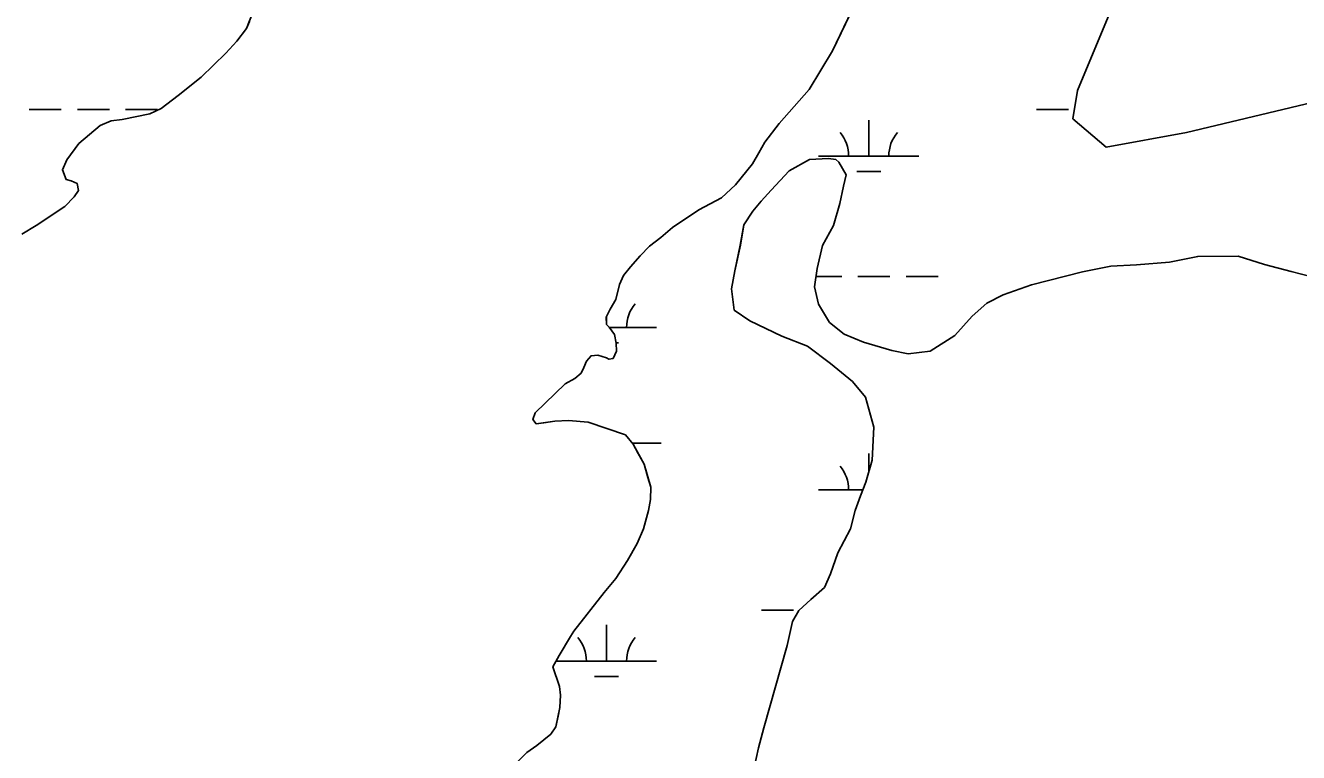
# Model space of a CAD drawing. Extents: x 3535183 to 3573198, y 534952 to 560562.
# Drawn here: x 3547463 to 3548732, y 555328 to 556052 of the extents above; entities that cross this region are included whole.
import ezdxf

# ---------------------------------------------------------------- set-up
doc = ezdxf.new("R2010")
doc.units = 0
for name, color, linetype in [('V-SITE-VEGE', 7, 'Continuous'), ('V-TOPO-SHOR', 7, 'Continuous'), ('V-WETL-SWMP', 7, 'Continuous')]:
    doc.layers.add(name, color=color, linetype=linetype)

msp = doc.modelspace()

# ---------------------------------------------------------------- linework, layer by layer
at = {"layer": 'V-SITE-VEGE'}
for p, q in [((3548267.6, 556027.1), (3548294.2, 556082.8)), ((3547692.7, 556072.2), (3547683.7, 556049.4)), ((3547683.7, 556049.4), (3547673.8, 556036.6)), ((3547673.8, 556036.6), (3547662.9, 556024.7)), ((3547662.9, 556024.7), (3547638.5, 556000.9)), ((3548244.5, 555988.7), (3548267.6, 556027.1)), ((3547638.5, 556000.9), (3547615.4, 555982.6)), ((3547615.4, 555982.6), (3547598.6, 555969.7)), ((3548214.6, 555954.8), (3548244.5, 555988.7)), ((3547598.6, 555969.7), (3547587.2, 555964.2)), ((3547548.6, 555957.2), (3547537.7, 555952.6)), ((3547559.5, 555958.6), (3547548.6, 555957.2)), ((3547587.2, 555964.2), (3547559.5, 555958.6)), ((3548200.1, 555936), (3548214.6, 555954.8)), ((3547537.7, 555952.6), (3547516.4, 555934.7)), ((3547516.4, 555934.7), (3547504.6, 555918.3)), ((3548194.2, 555925.5), (3548200.1, 555936)), ((3547504.6, 555918.3), (3547500.1, 555908.3)), ((3548187.9, 555914.5), (3548194.2, 555925.5)), ((3548244.6, 555918.6), (3548224.6, 555907.6)), ((3548263.8, 555919.6), (3548244.6, 555918.6)), ((3548271.1, 555918.7), (3548263.8, 555919.6)), ((3548273.8, 555916), (3548271.1, 555918.7)), ((3548281.2, 555903.3), (3548273.8, 555916)), ((3547500.1, 555908.3), (3547503.8, 555898.7)), ((3548171.1, 555893.5), (3548187.9, 555914.5)), ((3548224.6, 555907.6), (3548206.5, 555888.3)), ((3548278.5, 555892.3), (3548281.2, 555903.3)), ((3547503.8, 555898.7), (3547508.8, 555897.4)), ((3547508.8, 555897.4), (3547514.8, 555894.7)), ((3547514.8, 555894.7), (3547516.2, 555887.9)), ((3548157.1, 555880.6), (3548171.1, 555893.5)), ((3548274.9, 555875), (3548278.5, 555892.3)), ((3547511.7, 555881.5), (3547502.6, 555871.9)), ((3547516.2, 555887.9), (3547511.7, 555881.5)), ((3548134.3, 555868.7), (3548157.1, 555880.6)), ((3548206.5, 555888.3), (3548196.5, 555877.3)), ((3547502.6, 555871.9), (3547474, 555853.1)), ((3548108, 555850.8), (3548134.3, 555868.7)), ((3548188.3, 555867.3), (3548179.3, 555853.5)), ((3548196.5, 555877.3), (3548188.3, 555867.3)), ((3548268.7, 555853.1), (3548274.9, 555875)), ((3547474, 555853.1), (3547459.5, 555844.3)), ((3548179.3, 555853.5), (3548175.7, 555833.5)), ((3548257.8, 555833), (3548268.7, 555853.1)), ((3548085.3, 555832.4), (3548096.6, 555841.1)), ((3548096.6, 555841.1), (3548108, 555850.8)), ((3548075.8, 555822.8), (3548085.3, 555832.4)), ((3548175.7, 555833.5), (3548170.4, 555807.9)), ((3548252.5, 555810.1), (3548257.8, 555833)), ((3548066.2, 555811.8), (3548075.8, 555822.8)), ((3548603.5, 555816.5), (3548570.7, 555813.6)), ((3548631.7, 555822.1), (3548603.5, 555816.5)), ((3548671.8, 555822.3), (3548631.7, 555822.1)), ((3548698.3, 555814.2), (3548671.8, 555822.3)), ((3548055.4, 555794), (3548059.4, 555803.1)), ((3548059.4, 555803.1), (3548066.2, 555811.8)), ((3548170.4, 555807.9), (3548166.9, 555789.7)), ((3548249.8, 555791.9), (3548252.5, 555810.1)), ((3548516.9, 555806.9), (3548465.9, 555793.9)), ((3548545.1, 555812.5), (3548516.9, 555806.9)), ((3548570.7, 555813.6), (3548545.1, 555812.5)), ((3548724.8, 555807.1), (3548698.3, 555814.2)), ((3548755.8, 555799), (3548724.8, 555807.1)), ((3548051.8, 555779.3), (3548055.4, 555794)), ((3548166.9, 555789.7), (3548169.7, 555768.7)), ((3548253.6, 555774.6), (3548249.8, 555791.9)), ((3548465.9, 555793.9), (3548437.7, 555783.7)), ((3548045.9, 555769.7), (3548051.8, 555779.3)), ((3548437.7, 555783.7), (3548421.3, 555775.4)), ((3548041.9, 555761.5), (3548045.9, 555769.7)), ((3548169.7, 555768.7), (3548185.2, 555757.8)), ((3548264.6, 555756.4), (3548253.6, 555774.6)), ((3548421.3, 555775.4), (3548406.8, 555762.6)), ((3548042.4, 555754.2), (3548041.9, 555761.5)), ((3548045.1, 555751.5), (3548042.4, 555754.2)), ((3548050.2, 555744.2), (3548045.1, 555751.5)), ((3548185.2, 555757.8), (3548217.2, 555742.5)), ((3548279.2, 555744.6), (3548264.6, 555756.4)), ((3548406.8, 555762.6), (3548389.6, 555743.4)), ((3548052, 555735.6), (3548050.2, 555744.2)), ((3548217.2, 555742.5), (3548242.8, 555732.6)), ((3548298.4, 555736.5), (3548279.2, 555744.6)), ((3548389.6, 555743.4), (3548365, 555727.7)), ((3548048.9, 555720.5), (3548052.5, 555727.8)), ((3548052.5, 555727.8), (3548052, 555735.6)), ((3548242.8, 555732.6), (3548265.7, 555715.4)), ((3548326.7, 555728.5), (3548298.4, 555736.5)), ((3548343.2, 555724.9), (3548326.7, 555728.5)), ((3548365, 555727.7), (3548343.2, 555724.9)), ((3548019.8, 555711.3), (3548022.5, 555717.7)), ((3548022.5, 555717.7), (3548027, 555723.1)), ((3548027, 555723.1), (3548033.9, 555723.6)), ((3548033.9, 555723.6), (3548042.5, 555720.9)), ((3548042.5, 555720.9), (3548044.8, 555719.6)), ((3548044.8, 555719.6), (3548048.9, 555720.5)), ((3548265.7, 555715.4), (3548287.7, 555697.3)), ((3548001.2, 555695.2), (3548010.7, 555700.3)), ((3548010.7, 555700.3), (3548017.1, 555705.8)), ((3548017.1, 555705.8), (3548019.8, 555711.3)), ((3547971.2, 555666.3), (3548001.2, 555695.2)), ((3548287.7, 555697.3), (3548300.5, 555681.8)), ((3548300.5, 555681.8), (3548308.9, 555651.8)), ((3547969, 555659.5), (3547971.2, 555666.3)), ((3547972.2, 555655.4), (3547969, 555659.5)), ((3547990.9, 555657.8), (3547972.2, 555655.4)), ((3548004.6, 555658.7), (3547990.9, 555657.8)), ((3548024.2, 555657), (3548004.6, 555658.7)), ((3548061.2, 555644.4), (3548024.2, 555657)), ((3548308.9, 555651.8), (3548307.2, 555618.9)), ((3548069, 555634.9), (3548061.2, 555644.4)), ((3548080, 555614.9), (3548069, 555634.9)), ((3548086.5, 555592.1), (3548080, 555614.9)), ((3548307.2, 555618.9), (3548300.9, 555597)), ((3548086.1, 555579.8), (3548086.5, 555592.1)), ((3548300.9, 555597), (3548295.5, 555583.3)), ((3548084.3, 555568.9), (3548086.1, 555579.8)), ((3548295.5, 555583.3), (3548290.1, 555568.7)), ((3548079.4, 555550.6), (3548084.3, 555568.9)), ((3548290.1, 555568.7), (3548285.7, 555550.4)), ((3548073.1, 555536), (3548079.4, 555550.6)), ((3548285.7, 555550.4), (3548273, 555526.7)), ((3548063.2, 555519.1), (3548073.1, 555536)), ((3548273, 555526.7), (3548265.8, 555505.7)), ((3548051.8, 555501.2), (3548063.2, 555519.1)), ((3548040.1, 555487), (3548051.8, 555501.2)), ((3548265.8, 555505.7), (3548259.5, 555492)), ((3548009.7, 555448.6), (3548040.1, 555487)), ((3548259.5, 555492), (3548245.9, 555480)), ((3548245.9, 555480), (3548234.1, 555469)), ((3548234.1, 555469), (3548227.8, 555458.1)), ((3548006.5, 555443.1), (3548009.7, 555448.6)), ((3548227.8, 555458.1), (3548222.4, 555434.3)), ((3547995.2, 555424.4), (3548006.5, 555443.1)), ((3548222.4, 555434.3), (3548199.1, 555352.1)), ((3547988.9, 555412.9), (3547995.2, 555424.4)), ((3547995.4, 555393.4), (3547988.9, 555412.9)), ((3547996.4, 555384.7), (3547995.4, 555393.4)), ((3547996, 555372.4), (3547996.4, 555384.7)), ((3547992, 555353.2), (3547996, 555372.4)), ((3547972.9, 555334.4), (3547987, 555345.9)), ((3547987, 555345.9), (3547992, 555353.2)), ((3548199.1, 555352.1), (3548193.8, 555332.1)), ((3547962.9, 555327.5), (3547972.9, 555334.4)), ((3548193.8, 555332.1), (3548189.3, 555311.1))]:
    msp.add_line(p, q, dxfattribs=at)
at = {"layer": 'V-TOPO-SHOR'}
for points in [[(3548294.2, 556082.8), (3548267.6, 556027.1), (3548244.5, 555988.7), (3548214.6, 555954.8), (3548200.1, 555936), (3548194.2, 555925.5), (3548187.9, 555914.5), (3548171.1, 555893.5), (3548157.1, 555880.6), (3548134.3, 555868.7), (3548108, 555850.8), (3548096.6, 555841.1), (3548085.3, 555832.4)], [(3547459.5, 555844.3), (3547474, 555853.1), (3547502.6, 555871.9), (3547511.7, 555881.5), (3547516.2, 555887.9), (3547514.8, 555894.7), (3547508.8, 555897.4), (3547503.8, 555898.7), (3547500.1, 555908.3), (3547504.6, 555918.3), (3547516.4, 555934.7), (3547537.7, 555952.6), (3547548.6, 555957.2), (3547559.5, 555958.6), (3547587.2, 555964.2), (3547598.6, 555969.7), (3547615.4, 555982.6), (3547638.5, 556000.9), (3547662.9, 556024.7), (3547673.8, 556036.6), (3547683.7, 556049.4), (3547686.4, 556056.2)], [(3548245.9, 555480), (3548259.5, 555492), (3548265.8, 555505.7), (3548273, 555526.7), (3548285.7, 555550.4), (3548290.1, 555568.7), (3548295.5, 555583.3), (3548300.9, 555597), (3548307.2, 555618.9), (3548308.9, 555651.8), (3548300.5, 555681.8), (3548287.7, 555697.3), (3548265.7, 555715.4), (3548242.8, 555732.6), (3548217.2, 555742.5), (3548185.2, 555757.8), (3548169.7, 555768.7), (3548166.9, 555789.7), (3548170.4, 555807.9), (3548175.7, 555833.5), (3548179.3, 555853.5), (3548188.3, 555867.3), (3548196.5, 555877.3), (3548206.5, 555888.3), (3548224.6, 555907.6), (3548244.6, 555918.6), (3548263.8, 555919.6), (3548271.1, 555918.7), (3548273.8, 555916), (3548281.2, 555903.3), (3548278.5, 555892.3), (3548274.9, 555875), (3548268.7, 555853.1), (3548257.8, 555833), (3548252.5, 555810.1), (3548249.8, 555791.9), (3548253.6, 555774.6), (3548264.6, 555756.4), (3548279.2, 555744.6), (3548298.4, 555736.5), (3548326.7, 555728.5), (3548343.2, 555724.9), (3548365, 555727.7), (3548389.6, 555743.4), (3548406.8, 555762.6), (3548421.3, 555775.4), (3548437.7, 555783.7), (3548465.9, 555793.9), (3548516.9, 555806.9), (3548545.1, 555812.5), (3548570.7, 555813.6), (3548603.5, 555816.5), (3548631.7, 555822.1), (3548671.8, 555822.3), (3548698.3, 555814.2), (3548724.8, 555807.1), (3548755.8, 555799)], [(3548085.3, 555832.4), (3548075.8, 555822.8), (3548066.2, 555811.8), (3548059.4, 555803.1), (3548055.4, 555794), (3548051.8, 555779.3), (3548045.9, 555769.7)], [(3548045.9, 555769.7), (3548041.9, 555761.5), (3548042.4, 555754.2), (3548045.1, 555751.5), (3548050.2, 555744.2), (3548052, 555735.6), (3548052.5, 555727.8), (3548048.9, 555720.5), (3548044.8, 555719.6), (3548042.5, 555720.9), (3548033.9, 555723.6), (3548027, 555723.1), (3548022.5, 555717.7), (3548019.8, 555711.3), (3548017.1, 555705.8), (3548010.7, 555700.3), (3548001.2, 555695.2), (3547971.2, 555666.3), (3547969, 555659.5), (3547972.2, 555655.4), (3547979.9, 555656.3), (3547990.9, 555657.8), (3548004.6, 555658.7), (3548024.2, 555657), (3548061.2, 555644.4), (3548069, 555634.9), (3548074, 555625.8), (3548080, 555614.9), (3548083.7, 555601.7), (3548086.5, 555592.1), (3548086.1, 555579.8), (3548084.3, 555568.9), (3548079.4, 555550.6), (3548073.1, 555536), (3548063.2, 555519.1), (3548051.8, 555501.2), (3548040.1, 555487), (3548009.7, 555448.6), (3548006.5, 555443.1), (3547995.2, 555424.4), (3547988.9, 555412.9), (3547995.4, 555393.4), (3547996.4, 555384.7), (3547996, 555372.4), (3547994.2, 555363.7), (3547992, 555353.2), (3547987, 555345.9), (3547972.9, 555334.4), (3547962.9, 555327.5), (3547923.4, 555288.1)], [(3548189.3, 555311.1), (3548193.8, 555332.1), (3548199.1, 555352.1), (3548222.4, 555434.3), (3548227.8, 555458.1), (3548234.1, 555469), (3548245.9, 555480)]]:
    msp.add_lwpolyline(points, dxfattribs=at)
at = {"layer": 'V-WETL-SWMP'}
for p, q in [((3548563, 556110.2), (3548511.8, 555987.5)), ((3548267.6, 556027.1), (3548294.2, 556082.8)), ((3547692.7, 556072.2), (3547683.7, 556049.4)), ((3547683.7, 556049.4), (3547673.8, 556036.6)), ((3547673.8, 556036.6), (3547662.9, 556024.7)), ((3548620.3, 555945.7), (3548982.2, 556032.3)), ((3547662.9, 556024.7), (3547638.5, 556000.9)), ((3548244.5, 555988.7), (3548267.6, 556027.1)), ((3547638.5, 556000.9), (3547615.4, 555982.6)), ((3547615.4, 555982.6), (3547598.6, 555969.7)), ((3548214.6, 555954.8), (3548244.5, 555988.7)), ((3548511.8, 555987.5), (3548507.2, 555959.3)), ((3547467, 555968.6), (3547499, 555968.6)), ((3547515, 555968.6), (3547547, 555968.6)), ((3547563, 555968.6), (3547595, 555968.6)), ((3547598.6, 555969.7), (3547587.2, 555964.2)), ((3548470.8, 555968.6), (3548502.8, 555968.6)), ((3547548.6, 555957.2), (3547537.7, 555952.6)), ((3547559.5, 555958.6), (3547548.6, 555957.2)), ((3547587.2, 555964.2), (3547559.5, 555958.6)), ((3548200.1, 555936), (3548214.6, 555954.8)), ((3548303.8, 555922.1), (3548303.8, 555958.1)), ((3548507.2, 555959.3), (3548540.3, 555931.2)), ((3547537.7, 555952.6), (3547516.4, 555934.7)), ((3548540.3, 555931.2), (3548620.3, 555945.7)), ((3547516.4, 555934.7), (3547504.6, 555918.3)), ((3548194.2, 555925.5), (3548200.1, 555936)), ((3547504.6, 555918.3), (3547500.1, 555908.3)), ((3548187.9, 555914.5), (3548194.2, 555925.5)), ((3548244.6, 555918.6), (3548224.6, 555907.6)), ((3548263.8, 555919.6), (3548244.6, 555918.6)), ((3548253.8, 555922.1), (3548353.8, 555922.1)), ((3548271.1, 555918.7), (3548263.8, 555919.6)), ((3548273.8, 555916), (3548271.1, 555918.7)), ((3548281.2, 555903.3), (3548273.8, 555916)), ((3547500.1, 555908.3), (3547503.8, 555898.7)), ((3548171.1, 555893.5), (3548187.9, 555914.5)), ((3548224.6, 555907.6), (3548206.5, 555888.3)), ((3548278.5, 555892.3), (3548281.2, 555903.3)), ((3548291.8, 555906.7), (3548315.8, 555906.7)), ((3547503.8, 555898.7), (3547508.8, 555897.4)), ((3547508.8, 555897.4), (3547514.8, 555894.7)), ((3547514.8, 555894.7), (3547516.2, 555887.9)), ((3548157.1, 555880.6), (3548171.1, 555893.5)), ((3548274.9, 555875), (3548278.5, 555892.3)), ((3547511.7, 555881.5), (3547502.6, 555871.9)), ((3547516.2, 555887.9), (3547511.7, 555881.5)), ((3548134.3, 555868.7), (3548157.1, 555880.6)), ((3548206.5, 555888.3), (3548196.5, 555877.3)), ((3547502.6, 555871.9), (3547474, 555853.1)), ((3548108, 555850.8), (3548134.3, 555868.7)), ((3548188.3, 555867.3), (3548179.3, 555853.5)), ((3548196.5, 555877.3), (3548188.3, 555867.3)), ((3548268.7, 555853.1), (3548274.9, 555875)), ((3547474, 555853.1), (3547459.5, 555844.3)), ((3548179.3, 555853.5), (3548175.8, 555833.5)), ((3548257.8, 555833), (3548268.7, 555853.1)), ((3548085.3, 555832.4), (3548096.6, 555841.1)), ((3548096.6, 555841.1), (3548108, 555850.8)), ((3548075.8, 555822.8), (3548085.3, 555832.4)), ((3548175.8, 555833.5), (3548170.4, 555807.9)), ((3548252.5, 555810.1), (3548257.8, 555833)), ((3548066.2, 555811.8), (3548075.8, 555822.8)), ((3548603.5, 555816.5), (3548570.7, 555813.6)), ((3548631.7, 555822.1), (3548603.5, 555816.5)), ((3548671.8, 555822.3), (3548631.7, 555822.1)), ((3548698.3, 555814.2), (3548671.8, 555822.3)), ((3548055.4, 555794), (3548059.4, 555803.1)), ((3548059.4, 555803.1), (3548066.2, 555811.8)), ((3548170.4, 555807.9), (3548166.9, 555789.7)), ((3548249.8, 555791.9), (3548252.5, 555810.1)), ((3548251.3, 555802.1), (3548276.9, 555802.1)), ((3548292.9, 555802.1), (3548324.9, 555802.1)), ((3548340.9, 555802.1), (3548372.9, 555802.1)), ((3548516.9, 555806.9), (3548465.9, 555793.9)), ((3548545.1, 555812.5), (3548516.9, 555806.9)), ((3548570.7, 555813.6), (3548545.1, 555812.5)), ((3548724.8, 555807.1), (3548698.3, 555814.2)), ((3548755.8, 555799), (3548724.8, 555807.1)), ((3548051.8, 555779.3), (3548055.4, 555794)), ((3548166.9, 555789.7), (3548169.7, 555768.7)), ((3548253.6, 555774.6), (3548249.8, 555791.9)), ((3548465.9, 555793.9), (3548437.7, 555783.7)), ((3548045.9, 555769.7), (3548051.8, 555779.3)), ((3548437.7, 555783.7), (3548421.3, 555775.4)), ((3548041.9, 555761.5), (3548045.9, 555769.7)), ((3548169.7, 555768.7), (3548185.3, 555757.8)), ((3548264.6, 555756.4), (3548253.6, 555774.6)), ((3548421.3, 555775.4), (3548406.8, 555762.6)), ((3548042.4, 555754.2), (3548041.9, 555761.5)), ((3548042.3, 555755), (3548042.3, 555762.4)), ((3548045.1, 555751.5), (3548042.4, 555754.2)), ((3548050.2, 555744.2), (3548045.1, 555751.5)), ((3548045.2, 555751.3), (3548092.3, 555751.3)), ((3548185.3, 555757.8), (3548217.2, 555742.5)), ((3548279.2, 555744.6), (3548264.6, 555756.4)), ((3548406.8, 555762.6), (3548389.6, 555743.4)), ((3548052, 555735.6), (3548050.2, 555744.2)), ((3548217.2, 555742.5), (3548242.8, 555732.6)), ((3548298.4, 555736.5), (3548279.2, 555744.6)), ((3548389.6, 555743.4), (3548365, 555727.7)), ((3548048.9, 555720.5), (3548052.5, 555727.8)), ((3548052, 555735.9), (3548054.3, 555735.9)), ((3548052.5, 555727.8), (3548052, 555735.6)), ((3548242.8, 555732.6), (3548265.7, 555715.4)), ((3548326.7, 555728.5), (3548298.4, 555736.5)), ((3548343.2, 555724.9), (3548326.7, 555728.5)), ((3548365, 555727.7), (3548343.2, 555724.9)), ((3548019.8, 555711.3), (3548022.5, 555717.7)), ((3548022.5, 555717.7), (3548027, 555723.1)), ((3548027, 555723.1), (3548033.9, 555723.6)), ((3548033.9, 555723.6), (3548042.5, 555720.9)), ((3548042.5, 555720.9), (3548044.8, 555719.6)), ((3548044.8, 555719.6), (3548048.9, 555720.5)), ((3548265.7, 555715.4), (3548287.7, 555697.3)), ((3548001.2, 555695.2), (3548010.7, 555700.3)), ((3548010.7, 555700.3), (3548017.1, 555705.8)), ((3548017.1, 555705.8), (3548019.8, 555711.3)), ((3547971.2, 555666.3), (3548001.2, 555695.2)), ((3548287.7, 555697.3), (3548300.5, 555681.8)), ((3548300.5, 555681.8), (3548308.9, 555651.8)), ((3547969, 555659.5), (3547971.2, 555666.3)), ((3547972.2, 555655.4), (3547969, 555659.5)), ((3547990.9, 555657.8), (3547972.2, 555655.4)), ((3548004.6, 555658.7), (3547990.9, 555657.8)), ((3548024.2, 555657), (3548004.6, 555658.7)), ((3548061.2, 555644.4), (3548024.2, 555657)), ((3548308.9, 555651.8), (3548307.2, 555618.9)), ((3548069, 555634.9), (3548061.2, 555644.4)), ((3548068.1, 555635.9), (3548096.9, 555635.9)), ((3548080, 555614.9), (3548069, 555634.9)), ((3548303.8, 555606.8), (3548303.8, 555625.5)), ((3548086.5, 555592.1), (3548080, 555614.9)), ((3548307.2, 555618.9), (3548301, 555597)), ((3548086.1, 555579.8), (3548086.5, 555592.1)), ((3548253.8, 555589.5), (3548298, 555589.5)), ((3548301, 555597), (3548295.5, 555583.3)), ((3548084.3, 555568.9), (3548086.1, 555579.8)), ((3548295.5, 555583.3), (3548290.2, 555568.7)), ((3548291.8, 555574), (3548292.1, 555574)), ((3548079.4, 555550.6), (3548084.3, 555568.9)), ((3548290.2, 555568.7), (3548285.7, 555550.4)), ((3548073.1, 555536), (3548079.4, 555550.6)), ((3548285.7, 555550.4), (3548273, 555526.7)), ((3548063.2, 555519.1), (3548073.1, 555536)), ((3548273, 555526.7), (3548265.8, 555505.7)), ((3548051.8, 555501.2), (3548063.2, 555519.1)), ((3548040.1, 555487), (3548051.8, 555501.2)), ((3548265.8, 555505.7), (3548259.5, 555492)), ((3548009.7, 555448.6), (3548040.1, 555487)), ((3548259.5, 555492), (3548245.9, 555480)), ((3548245.9, 555480), (3548234.1, 555469)), ((3548196.9, 555469.4), (3548228.9, 555469.4)), ((3548234.1, 555469), (3548227.8, 555458.1)), ((3548006.5, 555443.1), (3548009.7, 555448.6)), ((3548042.3, 555418.7), (3548042.3, 555454.7)), ((3548227.8, 555458.1), (3548222.4, 555434.3)), ((3547995.2, 555424.4), (3548006.5, 555443.1)), ((3548222.4, 555434.3), (3548199.1, 555352.1)), ((3547988.9, 555412.9), (3547995.2, 555424.4)), ((3547995.4, 555393.4), (3547988.9, 555412.9)), ((3547992.3, 555418.7), (3548092.3, 555418.7)), ((3548030.3, 555403.2), (3548054.3, 555403.2)), ((3547996.4, 555384.7), (3547995.4, 555393.4)), ((3547996, 555372.4), (3547996.4, 555384.7)), ((3547992, 555353.2), (3547996, 555372.4)), ((3547972.9, 555334.4), (3547987, 555345.9)), ((3547987, 555345.9), (3547992, 555353.2)), ((3548199.1, 555352.1), (3548193.8, 555332.1)), ((3547962.9, 555327.5), (3547972.9, 555334.4)), ((3547957.6, 555322.2), (3547962.9, 555327.5)), ((3548193.8, 555332.1), (3548189.3, 555311.1))]:
    msp.add_line(p, q, dxfattribs=at)
for centre, start, end in [((3548248.5, 555922.6), 359.2282, 40.7718), ((3548359, 555922.6), 139.2282, 180.7718), ((3548097.6, 555751.8), 139.2282, 180.7718), ((3548248.5, 555589.9), 359.2282, 40.7718), ((3547987.1, 555419.1), 359.2282, 40.7718), ((3548097.6, 555419.1), 139.2282, 180.7718)]:
    msp.add_arc(centre, 35.2, start, end, dxfattribs=at)

doc.saveas('drawing.dxf')
